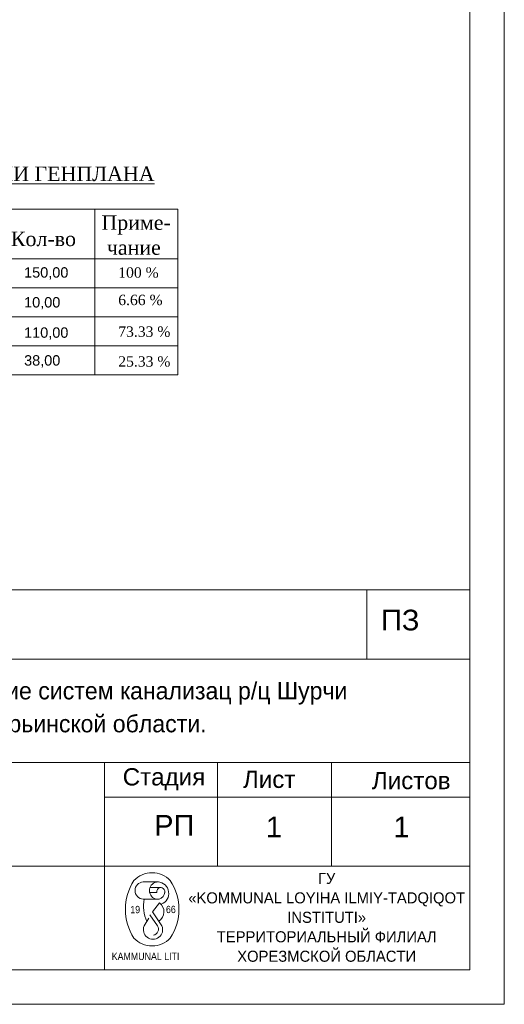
# Model space of a CAD drawing. Header units: millimetres. Extents: x 918404 to 1362154, y 4120617 to 4364104.
# Tile 344 of 649: x 1016546 to 1023561, y 4335586 to 4349845. Entities that reach past the tile are written whole.
import ezdxf

# ---------------------------------------------------------------- set-up
doc = ezdxf.new("R2010")
doc.units = ezdxf.units.MM
doc.header["$MEASUREMENT"] = 0
for name, color, linetype, lineweight in [('0_Ном._пера__7', 7, 'Continuous', 18), ('DIMS_Ном._пера__142', 142, 'Continuous', 18), ('Lines_Ном._пера__7', 7, 'Continuous', 18), ('Text blocks_Ном._пера__1_Ном._пера__7', 7, 'Continuous', 18), ('Text blocks_Ном._пера__7', 7, 'Continuous', 18), ('Элемент модели - Зона_Ном._пера__142', 142, 'Continuous', 18), ('Элемент модели - Зона_Ном._пера__7', 7, 'Continuous', 18)]:
    doc.layers.add(name, color=color, linetype=linetype, lineweight=lineweight)
doc.styles.add('СГЕНЕРИР_СТИЛЬ_1', font='arial.ttf')
doc.styles.add('СГЕНЕРИР_СТИЛЬ_11', font='times.ttf')
doc.styles.add('СГЕНЕРИР_СТИЛЬ_12', font='txt')
doc.styles.add('СГЕНЕРИР_СТИЛЬ_13', font='txt')
doc.styles.add('СГЕНЕРИР_СТИЛЬ_17', font='times.ttf')
doc.styles.add('СГЕНЕРИР_СТИЛЬ_7', font='txt')

msp = doc.modelspace()

# ---------------------------------------------------------------- linework, layer by layer
at = {"layer": '0_Ном._пера__7', "linetype": 'Continuous'}
for p, q in [((1023560.6, 4335585.5), (1023560.6, 4364103.5)), ((1023060.6, 4336085.5), (1023060.6, 4363603.5)), ((1004560.6, 4341585.5), (1023060.6, 4341585.5)), ((1021569.3, 4340585.5), (1021569.3, 4341585.5)), ((1023060.6, 4341585.5), (1023060.6, 4336085.5)), ((1011060.6, 4340585.5), (1023058.8, 4340585.5)), ((1004560.6, 4339085.5), (1023060.6, 4339085.5)), ((1004560.6, 4339085.5), (1023060.6, 4339085.5)), ((1004560.6, 4339085.5), (1023060.6, 4339085.5)), ((1017776, 4339085.5), (1017776, 4336085.5)), ((1019407.3, 4339085.5), (1019407.3, 4337585.5)), ((1019407.3, 4339085.5), (1019407.3, 4337585.5)), ((1019407.3, 4339085.5), (1019407.3, 4337585.5)), ((1021060.6, 4339085.5), (1021060.6, 4337585.5)), ((1021060.6, 4339085.5), (1021060.6, 4337585.5)), ((1021060.6, 4339085.5), (1021060.6, 4337585.5)), ((1017776, 4338585.5), (1023060.6, 4338585.5)), ((1018060.6, 4338585.5), (1023060.6, 4338585.5)), ((1018060.6, 4338585.5), (1023060.6, 4338585.5)), ((1004560.6, 4337585.5), (1023060.6, 4337585.5)), ((1004560.6, 4337585.5), (1023060.6, 4337585.5)), ((1004560.6, 4337585.5), (1023060.6, 4337585.5)), ((984799.6, 4336085.5), (1023060.6, 4336085.5)), ((1023060.6, 4336085.5), (1004560.6, 4336085.5)), ((983299.6, 4335585.5), (1023560.6, 4335585.5))]:
    msp.add_line(p, q, dxfattribs=at)
at = {"layer": 'DIMS_Ном._пера__142', "linetype": 'Continuous'}
for p, q in [((1018334.8, 4337357.6), (1018556.4, 4337357.6)), ((1018426.5, 4337205.1), (1018529.5, 4337205.1)), ((1018431.2, 4337275.7), (1018593, 4337275.7)), ((1018563.8, 4337108.5), (1018334.8, 4337108.5)), ((1018571.4, 4337054.7), (1018469.2, 4336926.1)), ((1018432.3, 4336883.1), (1018540.3, 4336721.5)), ((1018469.2, 4336926.1), (1018605.2, 4336720.5)), ((1018346.9, 4336720.5), (1018413.3, 4336831.2))]:
    msp.add_line(p, q, dxfattribs=at)
for centre, radius, start, end in [((1018463.2, 4337131.4), 359.8, 43.12404, 136.87596), ((1018829.6, 4336961.1), 754.3, 146.50543, 213.49457), ((1018340.2, 4337233.1), 124.7, 92.45518, 267.54482), ((1018548.7, 4337232.4), 125.2, 100.59346, 261.89143), ((1018537.8, 4337191.6), 166.3, 290.31847, 86.426), ((1018096.8, 4336961.1), 754.3, 326.50543, 33.49457), ((1018527.8, 4337223.7), 120.7, 287.34234, 353.02649), ((1018853.9, 4337010), 515.9, 169.00242, 205.5846), ((1018469.2, 4336926.1), 164.3, 303.48617, 51.51242), ((1018476, 4336666.8), 139.9, 157.41423, 22.58577), ((1018465.9, 4336673.2), 88.7, 281.26005, 32.97288), ((1018463.2, 4336790.8), 359.8, 223.12404, 316.87596)]:
    msp.add_arc(centre, radius, start, end, dxfattribs=at)
msp.add_ellipse((1018588.5, 4337209.1), major_axis=(0, -66.8), ratio=0.8851371, start_param=0.8847406, end_param=4.7722671, dxfattribs=at)
at = {"layer": 'Lines_Ном._пера__7', "linetype": 'Continuous'}
for p, q in [((1009653.8, 4347100.8), (1018833.8, 4347100.8)), ((1017633.8, 4347100.8), (1017633.8, 4344700.8)), ((1018833.8, 4347100.8), (1018833.8, 4344700.8)), ((1009653.8, 4346380.8), (1018833.8, 4346380.8)), ((1009653.8, 4345960.8), (1018833.8, 4345960.8)), ((1009653.8, 4345540.8), (1018833.8, 4345540.8)), ((1009653.8, 4345120.8), (1018833.8, 4345120.8)), ((1009653.8, 4344700.8), (1018833.8, 4344700.8))]:
    msp.add_line(p, q, dxfattribs=at)

# ---------------------------------------------------------------- texts
at = {"layer": '0_Ном._пера__7', "linetype": 'Continuous', "attachment_point": 7, "style": 'СГЕНЕРИР_СТИЛЬ_1'}
for s, insert, char_height in [('{  ПЗ}', (1021544.1, 4340996), 300), ('{      Стадия}', (1017455.1, 4338682.5), 250), ('{        Лист }', (1019001.7, 4338715.5), 250), ('{        Листов }', (1020868.4, 4338697.4), 250), ('{    РП }', (1018027.2, 4338027.5), 300), ('{1}', (1020110.2, 4338004), 300), ('{1}', (1021956.2, 4338004), 300)]:
    msp.add_mtext(s, dxfattribs=dict(at, insert=insert, char_height=char_height))
at = {"layer": 'Text blocks_Ном._пера__1_Ном._пера__7', "linetype": 'Continuous', "attachment_point": 2}
for s, insert, char_height, width, line_spacing_factor, style in [('{Строительство Развитие систем канализац р/ц Шурчи\\PСурхандарьинской области.}', (1017060.6, 4340251.5), 250, 12000, 1.14449, 'СГЕНЕРИР_СТИЛЬ_7'), ('{ГУ\\P«KOMMUNAL LOYIHA ILMIY-TADQIQOT INSTITUTI»\\PТЕРРИТОРИАЛЬНЫЙ ФИЛИАЛ\\PХОРЕЗМСКОЙ ОБЛАСТИ}', (1020989.6, 4337488.9), 160, 4312.911, 1.056666, 'СГЕНЕРИР_СТИЛЬ_13')]:
    msp.add_mtext(s, dxfattribs=dict(at, insert=insert, char_height=char_height, width=width, line_spacing_factor=line_spacing_factor, style=style))
at = {"layer": 'Text blocks_Ном._пера__7', "linetype": 'Continuous', "attachment_point": 1}
for s, insert, char_height, style in [('{\\LТЕХНИКО-ЭКОНОМИЧЕСКИЕ ПОКАЗАТЕЛИ ГЕНПЛАНА}', (1009997.8, 4347717.8), 210, 'СГЕНЕРИР_СТИЛЬ_17'), ('{Кол-во}', (1016418.7, 4346775.7), 210, 'СГЕНЕРИР_СТИЛЬ_17'), ('{100 %}', (1017972.6, 4346258.4), 150, 'СГЕНЕРИР_СТИЛЬ_11'), ('{6.66 %}', (1017972.6, 4345861.2), 150, 'СГЕНЕРИР_СТИЛЬ_11'), ('{73.33 %}', (1017972.6, 4345402.1), 150, 'СГЕНЕРИР_СТИЛЬ_11'), ('{25.33 %}', (1017972.6, 4344970.5), 150, 'СГЕНЕРИР_СТИЛЬ_11')]:
    msp.add_mtext(s, dxfattribs=dict(at, insert=insert, char_height=char_height, style=style))
at = {"layer": 'Text blocks_Ном._пера__7', "linetype": 'Continuous', "insert": (1017728.9, 4347011.3), "char_height": 210, "attachment_point": 1, "line_spacing_factor": 1.031392, "style": 'СГЕНЕРИР_СТИЛЬ_17'}
msp.add_mtext('{Приме-\\P чание}', dxfattribs=at)
at = {"layer": 'Элемент модели - Зона_Ном._пера__142', "linetype": 'Continuous', "char_height": 106.25, "attachment_point": 1, "style": 'СГЕНЕРИР_СТИЛЬ_12'}
for s, insert in [('{\\W0.900000x;19}', (1018147.2, 4337010.9)), ('{\\W0.900000x;66}', (1018663.1, 4337012.6)), ('{\\W0.900000x;KAMMUNAL LITI}', (1017878.2, 4336333.3))]:
    msp.add_mtext(s, dxfattribs=dict(at, insert=insert))
at = {"layer": 'Элемент модели - Зона_Ном._пера__7', "linetype": 'Continuous', "char_height": 150, "attachment_point": 1, "style": 'СГЕНЕРИР_СТИЛЬ_1'}
for s, insert in [('{150,00}', (1016610, 4346259.3)), ('{10,00}', (1016610, 4345826.8)), ('{110,00}', (1016610, 4345388.6)), ('{38,00}', (1016610, 4344985.5))]:
    msp.add_mtext(s, dxfattribs=dict(at, insert=insert))

doc.saveas('drawing.dxf')
